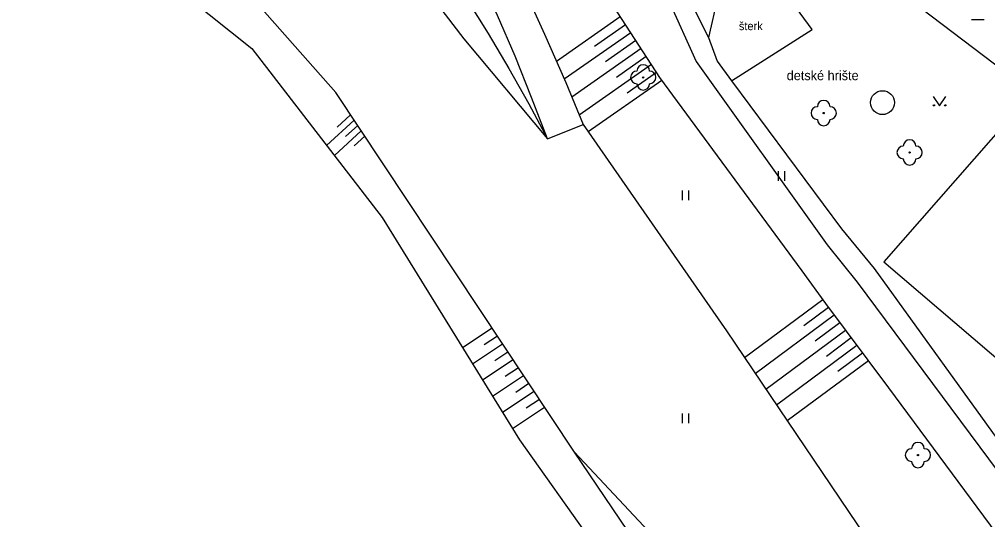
# Model space of a CAD drawing. Extents: x -538441 to -536770, y -1181008 to -1179809.
# Drawn here: x -537661.8 to -537585.3, y -1180651.1 to -1180611.6 of the extents above; entities that cross this region are included whole.
import ezdxf

# ---------------------------------------------------------------- set-up
doc = ezdxf.new("R2010")
doc.units = 0
for name, color, linetype in [('Vrstva 11', 7, 'Continuous'), ('Vrstva 14', 7, 'Continuous'), ('Vrstva 15', 7, 'Continuous'), ('Vrstva 21', 7, 'Continuous'), ('Vrstva 22', 7, 'Continuous'), ('Vrstva 36', 7, 'Continuous'), ('Vrstva 40', 7, 'Continuous'), ('Vrstva 41', 7, 'Continuous')]:
    doc.layers.add(name, color=color, linetype=linetype)

msp = doc.modelspace()

# ---------------------------------------------------------------- linework, layer by layer
at = {"layer": 'Vrstva 11'}
for p, q in [((-537622.038, -1180608.968), (-537620.291, -1180612.763)), ((-537583.093, -1180618.912), (-537593.47, -1180630.74)), ((-537620.079, -1180621.044), (-537617.24, -1180619.892)), ((-537593.47, -1180630.74), (-537569.85, -1180650.97))]:
    msp.add_line(p, q, dxfattribs=at)
for points in [[(-537622.633, -1180614.507), (-537624.021, -1180611.284), (-537625.482, -1180608.094)], [(-537605.52, -1180616.45), (-537599.14, -1180612.4), (-537601.98, -1180608.49), (-537606.63, -1180609.9), (-537607.35, -1180613.04)], [(-537620.291, -1180612.763), (-537618.616, -1180616.59), (-537617.24, -1180619.892)], [(-537620.079, -1180621.044), (-537621.319, -1180617.761), (-537622.633, -1180614.507)]]:
    msp.add_lwpolyline(points, dxfattribs=at)
msp.add_circle((-537593.58, -1180618.174), 0.944, dxfattribs=at)
at = {"layer": 'Vrstva 14'}
for p, q in [((-537661.82, -1180599.18), (-537643.43, -1180613.91)), ((-537636.81, -1180617.37), (-537648.57, -1180604.04)), ((-537610.503, -1180610.06), (-537608.311, -1180614.935)), ((-537643.43, -1180613.91), (-537633.13, -1180627.24)), ((-537608.311, -1180614.935), (-537597.95, -1180629.4)), ((-537617.93, -1180645.77), (-537636.81, -1180617.37)), ((-537621.542, -1180618.274), (-537620.079, -1180621.044)), ((-537617.24, -1180619.892), (-537605.91, -1180636.2)), ((-537633.13, -1180627.24), (-537622.28, -1180644.81)), ((-537596.83, -1180628.15), (-537594.246, -1180631.276)), ((-537597.95, -1180629.4), (-537595.592, -1180632.357)), ((-537594.246, -1180631.276), (-537583.28, -1180646.46)), ((-537595.592, -1180632.357), (-537584.444, -1180647.34)), ((-537605.91, -1180636.2), (-537594.91, -1180652.5)), ((-537573.42, -1180667.21), (-537593.09, -1180640.69)), ((-537622.28, -1180644.81), (-537607.98, -1180664.94)), ((-537597.65, -1180675.76), (-537617.93, -1180645.77)), ((-537617.93, -1180645.77), (-537604.44, -1180660.16))]:
    msp.add_line(p, q, dxfattribs=at)
for points in [[(-537637.42, -1180599.09), (-537626.68, -1180613.13)], [(-537611.174, -1180616.178), (-537617.838, -1180605.941)], [(-537609.739, -1180608.235), (-537607.35, -1180613.04)], [(-537626.455, -1180609.994), (-537624.749, -1180612.713), (-537623.111, -1180615.474), (-537621.542, -1180618.274)], [(-537626.68, -1180613.13), (-537620.079, -1180621.044)], [(-537607.35, -1180613.04), (-537606.647, -1180614.896)], [(-537606.647, -1180614.896), (-537605.52, -1180616.45)], [(-537599.92, -1180631.46), (-537611.174, -1180616.178)], [(-537605.52, -1180616.45), (-537596.83, -1180628.15)], [(-537598.059, -1180634.045), (-537599.92, -1180631.46)], [(-537593.09, -1180640.69), (-537598.059, -1180634.045)]]:
    msp.add_lwpolyline(points, dxfattribs=at)
at = {"layer": 'Vrstva 15'}
for p, q in [((-537619.357, -1180614.898), (-537614.308, -1180611.364)), ((-537616.343, -1180613.703), (-537613.899, -1180611.992)), ((-537618.743, -1180616.299), (-537613.489, -1180612.622)), ((-537615.483, -1180614.932), (-537613.08, -1180613.25)), ((-537618.148, -1180617.713), (-537612.67, -1180613.879)), ((-537614.623, -1180616.161), (-537612.261, -1180614.508)), ((-537617.557, -1180619.131), (-537611.851, -1180615.137)), ((-537613.763, -1180617.39), (-537611.442, -1180615.766)), ((-537616.844, -1180620.462), (-537611.021, -1180616.387)), ((-537635.351, -1180619.565), (-537637.527, -1180621.549)), ((-537635.632, -1180619.142), (-537636.699, -1180620.117)), ((-537634.791, -1180620.407), (-537636.914, -1180622.343)), ((-537635.071, -1180619.985), (-537636.025, -1180620.856)), ((-537634.511, -1180620.828), (-537635.351, -1180621.595)), ((-537604.485, -1180638.311), (-537598.289, -1180633.726)), ((-537603.645, -1180639.556), (-537597.396, -1180634.932)), ((-537599.798, -1180635.776), (-537597.845, -1180634.331)), ((-537598.906, -1180636.982), (-537596.947, -1180635.532)), ((-537626.781, -1180637.522), (-537624.444, -1180635.969)), ((-537602.805, -1180640.801), (-537596.497, -1180636.133)), ((-537625.992, -1180638.799), (-537623.614, -1180637.218)), ((-537625.064, -1180637.281), (-537624.029, -1180636.593)), ((-537598.013, -1180638.187), (-537596.049, -1180636.733)), ((-537624.234, -1180638.53), (-537623.199, -1180637.843)), ((-537601.966, -1180642.045), (-537595.6, -1180637.334)), ((-537597.121, -1180639.393), (-537595.15, -1180637.935)), ((-537625.204, -1180640.075), (-537622.784, -1180638.467)), ((-537601.126, -1180643.289), (-537594.701, -1180638.535)), ((-537623.404, -1180639.779), (-537622.369, -1180639.092)), ((-537624.415, -1180641.352), (-537621.953, -1180639.716)), ((-537623.626, -1180642.63), (-537621.123, -1180640.966)), ((-537622.573, -1180641.029), (-537621.538, -1180640.341)), ((-537621.743, -1180642.278), (-537620.708, -1180641.59)), ((-537622.838, -1180643.906), (-537620.293, -1180642.215))]:
    msp.add_line(p, q, dxfattribs=at)
at = {"layer": 'Vrstva 21'}
msp.add_lwpolyline([(-537563.91, -1180625.71), (-537564.55, -1180626.53), (-537567.18, -1180628.63), (-537581.47, -1180617.6), (-537593.01, -1180608.83)], dxfattribs=at)
at = {"layer": 'Vrstva 22'}
for centre in [(-537612.5, -1180616.18), (-537598.23, -1180619), (-537591.44, -1180622.11), (-537590.78, -1180646.01)]:
    msp.add_circle(centre, 0.05, dxfattribs=at)
for centre, start, end in [((-537613, -1180616.18), 90, 270), ((-537612.5, -1180615.68), 0, 180), ((-537612, -1180616.18), 270, 90), ((-537612.5, -1180616.68), 180, 0), ((-537598.23, -1180618.5), 0, 180), ((-537598.73, -1180619), 90, 270), ((-537597.73, -1180619), 270, 90), ((-537598.23, -1180619.5), 180, 0), ((-537591.44, -1180621.61), 0, 180), ((-537591.94, -1180622.11), 90, 270), ((-537590.94, -1180622.11), 270, 90), ((-537591.44, -1180622.61), 180, 0), ((-537591.28, -1180646.01), 90, 270), ((-537590.78, -1180645.51), 0, 180), ((-537590.28, -1180646.01), 270, 90), ((-537590.78, -1180646.51), 180, 0)]:
    msp.add_arc(centre, 0.5, start, end, dxfattribs=at)
at = {"layer": 'Vrstva 36'}
for p, q in [((-537586.548, -1180611.599), (-537585.548, -1180611.599)), ((-537601.791, -1180624.344), (-537601.791, -1180623.594)), ((-537601.291, -1180624.344), (-537601.291, -1180623.594)), ((-537609.393, -1180625.867), (-537609.393, -1180625.117)), ((-537608.893, -1180625.867), (-537608.893, -1180625.117)), ((-537609.393, -1180643.486), (-537609.393, -1180642.736)), ((-537608.893, -1180643.486), (-537608.893, -1180642.736))]:
    msp.add_line(p, q, dxfattribs=at)
msp.add_lwpolyline([(-537589.567, -1180617.687), (-537589.067, -1180618.437), (-537588.567, -1180617.687)], dxfattribs=at)
for centre in [(-537589.517, -1180618.387), (-537588.618, -1180618.387)]:
    msp.add_circle(centre, 0.05, dxfattribs=at)

# ---------------------------------------------------------------- texts
at = {"layer": 'Vrstva 40'}
msp.add_text('šterk', height=0.65, dxfattribs=at).set_placement((-537604.937, -1180612.448))
at = {"layer": 'Vrstva 41'}
msp.add_text('detské hrište', height=0.75, dxfattribs=at).set_placement((-537601.155, -1180616.4))

doc.saveas('drawing.dxf')
